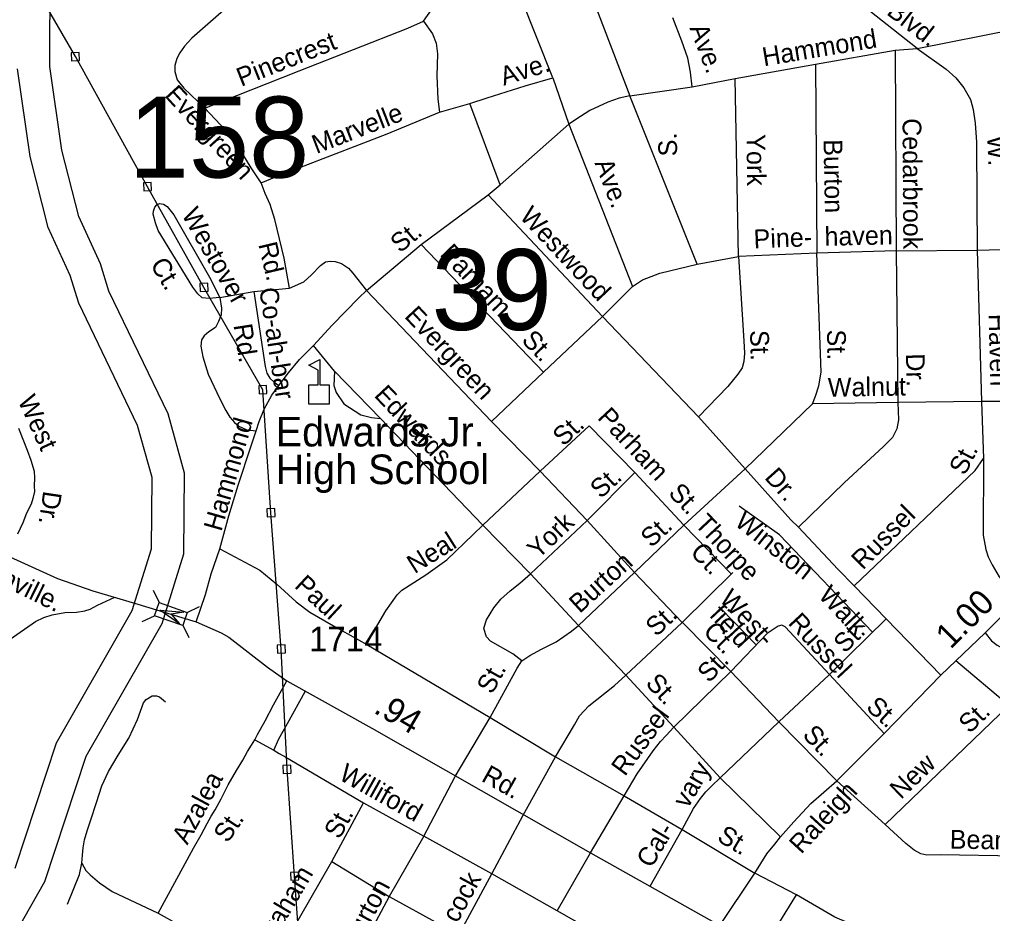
# Model space of a CAD drawing. Extents: x 2220236 to 2384410, y 720751 to 894131.
# Drawn here: x 2347089 to 2352021, y 795027 to 799558 of the extents above; entities that cross this region are included whole.
import ezdxf

# ---------------------------------------------------------------- set-up
doc = ezdxf.new("R2010")
doc.units = 0
doc.layers.add('Default', color=7, linetype='Continuous')

msp = doc.modelspace()

# ---------------------------------------------------------------- linework, layer by layer
at = {"layer": 'Default'}
for p, q in [((2351638.8, 799411.4), (2351056.7, 799870)), ((2349944.3, 799794.8), (2350181.9, 799171.6)), ((2349792.5, 799263), (2349625.5, 799678.9)), ((2349137.2, 799549), (2349176.6, 799607.4)), ((2351638.8, 799411.4), (2352186.7, 799519.8)), ((2351123.3, 799330.9), (2351526.2, 799401.8)), ((2351526.2, 799401.8), (2351638.8, 799411.4)), ((2351526.2, 799401.8), (2351532.4, 798386.2)), ((2350716, 799259.2), (2351123.3, 799330.9)), ((2351123.3, 799330.9), (2351129.8, 798374.2)), ((2349792.5, 799263), (2349873.2, 799027)), ((2350498.2, 799216.5), (2350716, 799259.2)), ((2350733.5, 798356.6), (2350716, 799259.2)), ((2350181.9, 799171.6), (2350498.2, 799216.5)), ((2349216.8, 799088.2), (2349371.8, 799132.1)), ((2349525.1, 798720.3), (2349371.8, 799132.1)), ((2350523.6, 798318), (2350181.9, 799171.6)), ((2349525.1, 798720.3), (2349873.2, 799027)), ((2349873.2, 799027), (2350196.1, 798204.4)), ((2349463.8, 798669.3), (2349525.1, 798720.3)), ((2349124.9, 798417.2), (2349463.8, 798669.3)), ((2350043, 798052.5), (2349463.8, 798669.3)), ((2348847.8, 798184.2), (2349124.9, 798417.2)), ((2349124.9, 798417.2), (2349744.3, 797771)), ((2351532.4, 798386.2), (2351129.8, 798374.2)), ((2351532.4, 798386.2), (2351942.2, 798388.2)), ((2351532.4, 798386.2), (2351540.8, 797617.2)), ((2351942.2, 798388.2), (2351963.9, 797622)), ((2350523.6, 798318), (2350733.5, 798356.6)), ((2351129.8, 798374.2), (2350733.5, 798356.6)), ((2348276.1, 798179.1), (2348457.7, 798196.6)), ((2350196.1, 798204.4), (2350043, 798052.5)), ((2348104.4, 798149), (2348276.1, 798179.1)), ((2349481.4, 797521.2), (2348847.8, 798184.2)), ((2350043, 798052.5), (2349744.3, 797771)), ((2350530.9, 797544.4), (2350043, 798052.5)), ((2348685.3, 797776.4), (2348579.2, 797905.4)), ((2348919, 797535.8), (2348685.3, 797776.4)), ((2349744.3, 797771), (2349481.4, 797521.2)), ((2351107.9, 797609.4), (2350767.1, 797280)), ((2351540.8, 797617.2), (2351107.9, 797609.4)), ((2351963.9, 797622), (2351540.8, 797617.2)), ((2352263.3, 797623.3), (2351963.9, 797622)), ((2351963.9, 797622), (2351974.9, 797333.9)), ((2349436.6, 796995.1), (2348919, 797535.8)), ((2349481.4, 797521.2), (2349728, 797269.6)), ((2350530.9, 797544.4), (2350767.1, 797280)), ((2349436.6, 796995.1), (2349728, 797269.6)), ((2349728, 797269.6), (2349966.4, 797018.3)), ((2349966.4, 797018.3), (2350206.8, 797262.8)), ((2350456.7, 796994.9), (2350206.8, 797262.8)), ((2350767.1, 797280), (2350456.7, 796994.9)), ((2350767.1, 797280), (2350997.7, 797022.7)), ((2349678.8, 796749.4), (2349966.4, 797018.3)), ((2349966.4, 797018.3), (2350205.4, 796754.8)), ((2351036.9, 796984.8), (2350997.7, 797022.7)), ((2349678.8, 796749.4), (2349436.6, 796995.1)), ((2350205.4, 796754.8), (2350456.7, 796994.9)), ((2350456.7, 796994.9), (2350696.3, 796749.4)), ((2351036.9, 796984.8), (2351235.9, 796771.8)), ((2351235.9, 796771.8), (2351319.3, 796688.3)), ((2349922.3, 796486.4), (2349678.8, 796749.4)), ((2349922.3, 796486.4), (2350205.4, 796754.8)), ((2350446.8, 796502), (2350205.4, 796754.8)), ((2350446.8, 796502), (2350703.9, 796756)), ((2347766.8, 796665.3), (2347796.7, 796603.1)), ((2351319.3, 796688.3), (2351480.9, 796520.2)), ((2347939.2, 796552.8), (2348001.4, 796582.7)), ((2347711.2, 796506.6), (2347773.4, 796536.5)), ((2351480.9, 796520.2), (2351194.3, 796238.9)), ((2351480.9, 796520.2), (2351759.2, 796234.4)), ((2347916.4, 796487.7), (2347946.3, 796425.6)), ((2350161.9, 796234.8), (2349922.3, 796486.4)), ((2350161.9, 796234.8), (2350446.8, 796502)), ((2350693.8, 796253.8), (2350450.2, 796499.7)), ((2348849.3, 796390.7), (2349473.5, 796020.2)), ((2352103.9, 796081.8), (2351835.1, 796307.4)), ((2350404.5, 795971.9), (2350161.9, 796234.8)), ((2350404.5, 795971.9), (2350693.8, 796253.8)), ((2350693.8, 796253.8), (2350936.8, 795998)), ((2350936.8, 795998), (2351194.3, 796238.9)), ((2351194.3, 796238.9), (2351471.5, 795939.2)), ((2351475.9, 795478.4), (2352103.9, 796081.8)), ((2349297, 795721.8), (2349473.5, 796020.2)), ((2349473.5, 796020.2), (2349805.6, 795821)), ((2350639.9, 795714.4), (2350404.5, 795971.9)), ((2350639.9, 795714.4), (2350936.8, 795998)), ((2350936.8, 795998), (2351230.8, 795699.6)), ((2348280.9, 795907.2), (2348378.1, 795854.4)), ((2349641.3, 795526.4), (2349805.6, 795821)), ((2349805.6, 795821), (2350154.3, 795623.8)), ((2349137.8, 795419.6), (2349297, 795721.8)), ((2350639.9, 795714.4), (2350945.9, 795415.8)), ((2351230.8, 795699.6), (2351475.9, 795478.4)), ((2349982.5, 795334.3), (2350154.3, 795623.8)), ((2350154.3, 795623.8), (2350447.4, 795453.1)), ((2348672.5, 795290.8), (2348832.7, 795588.4)), ((2348832.7, 795588.4), (2349137.8, 795419.6)), ((2349482.9, 795228.7), (2349641.3, 795526.4)), ((2350285.7, 795166.1), (2350447.4, 795453.1)), ((2350447.4, 795453.1), (2350815.7, 795232.5)), ((2349137.8, 795419.6), (2348962.2, 795113.6)), ((2349482.9, 795228.7), (2349137.8, 795419.6)), ((2349813.2, 795040.9), (2349982.5, 795334.3)), ((2348345, 794722.3), (2348672.5, 795290.8)), ((2348672.5, 795290.8), (2348962.2, 795113.6)), ((2349314.7, 794918.7), (2349482.9, 795228.7)), ((2349813.2, 795040.9), (2349482.9, 795228.7)), ((2351026.8, 795122.5), (2350815.7, 795232.5)), ((2348962.2, 795113.6), (2348803.6, 794815.9)), ((2348962.2, 795113.6), (2349314.7, 794918.7)), ((2350852.4, 794841.8), (2351026.8, 795122.5)), ((2350135.4, 794860.1), (2349813.2, 795040.9)), ((2347791.6, 795029.6), (2348345, 794722.3))]:
    msp.add_line(p, q, dxfattribs=at)
for points in [[(2347040.5, 794876.4), (2347217.8, 795189.8), (2347426.9, 795825.1), (2347811.1, 796497.7), (2347921.3, 796850.2), (2347925.7, 797258.1), (2347841.6, 797558.7), (2347542.2, 798180.9), (2347499.3, 798319.6), (2347389.1, 798559.3), (2347304, 798895.5), (2347242.5, 799319.2), (2347244.5, 799795.9), (2347292, 799992.7), (2347326.6, 800605.5), (2347310.4, 801247.3), (2347229.1, 801738.4), (2347190.2, 802242)], [(2349360.6, 787617.7), (2349132.2, 788154.8), (2348908.1, 788664.1), (2348869.5, 789213.3), (2348832.1, 789830.7), (2348791.1, 790408), (2348767.9, 790843.5), (2348707.3, 791564.5), (2348681.9, 792186.1), (2348644.1, 792827.5), (2348595.1, 793420.7), (2348557.5, 794054), (2348519.6, 794701.4), (2348483.4, 795216.7), (2348445.1, 795757.9), (2348415.6, 796367.4), (2348363.4, 797058.6), (2348322, 797681.9), (2348023.9, 798200.2), (2347737.8, 798710.5), (2347371.9, 799369.8), (2346969.9, 800062.7)], [(2348328.8, 799785.3), (2347962.8, 799463), (2347925.2, 799422.5), (2347901.6, 799388.3), (2347885.9, 799360), (2347876.4, 799324), (2347876.8, 799294), (2347887.1, 799252), (2347921.6, 799210.4), (2348028.9, 799107.8)], [(2348028.9, 799107.8), (2348506.5, 799297.5), (2349057.7, 799514.1), (2349137.2, 799549)], [(2349137.2, 799549), (2349182, 799485.6), (2349200.5, 799437.9), (2349207.1, 799384), (2349204.5, 799272), (2349209.9, 799154), (2349216.8, 799088.2)], [(2350498.2, 799216.5), (2350489.5, 799291), (2350476.3, 799361.1), (2350445.7, 799448.7), (2350399.7, 799567)], [(2347352.7, 799349.1), (2347392.7, 799350.7), (2347391.1, 799390.6), (2347351.1, 799389), (2347352.7, 799349.1)], [(2351638.8, 799411.4), (2351785.4, 799306.9), (2351833.8, 799261.5), (2351874.5, 799212.1), (2351909.1, 799152.5), (2351922.9, 799101.9), (2351932.4, 799033.3), (2351939.4, 798936.2), (2351941.4, 798637), (2351942.2, 798388.2)], [(2347067.1, 795256.5), (2347276.3, 795892.1), (2347659.8, 796563.6), (2347757.5, 796876.1), (2347761.4, 797236.5), (2347687.5, 797500.6), (2347389, 798120.8), (2347345.8, 798260.9), (2347233.7, 798504.4), (2347142.9, 798863.5), (2347078.4, 799307.7)], [(2349371.8, 799132.1), (2349459.7, 799161), (2349650.9, 799221.4), (2349792.5, 799263)], [(2350181.9, 799171.6), (2350127.7, 799159), (2350069.9, 799138.5), (2349980.3, 799097.4), (2349932.3, 799066.4), (2349873.2, 799027)], [(2348313.4, 798729.4), (2348262.5, 798806.8), (2348186.9, 798931.7), (2348132.2, 798997.1), (2348028.9, 799107.8)], [(2348313.4, 798729.4), (2348390.9, 798762.4), (2348952.1, 798979), (2349216.8, 799088.2)], [(2347718.6, 798689.7), (2347758.6, 798691.3), (2347756.9, 798731.3), (2347717, 798729.7), (2347718.6, 798689.7)], [(2348457.7, 798196.6), (2348429.8, 798349), (2348383.6, 798544.4), (2348358.7, 798620), (2348334, 798675.6), (2348313.4, 798729.4)], [(2348104.4, 798149), (2348050.4, 798144.4), (2348014.4, 798148), (2347992.2, 798167.7), (2347967.8, 798201.5), (2347792.4, 798489.2), (2347778.1, 798527.1), (2347765.5, 798570.8), (2347767.2, 798586.9), (2347775, 798607), (2347784.9, 798619), (2347798.9, 798625.2), (2347818.8, 798621.6), (2347836.9, 798609.7), (2347871.4, 798568.1), (2348051.2, 798252.3), (2348104.4, 798149)], [(2351942.2, 798388.2), (2352187.5, 798395.3), (2352234.1, 798386.7), (2352475, 798313.7)], [(2350733.5, 798356.6), (2350760.1, 797929.1), (2350762.9, 797867.2), (2350759.4, 797825.1), (2350751.9, 797793.1), (2350730.2, 797760.8), (2350678.9, 797698.1), (2350530.9, 797544.4)], [(2351107.9, 797609.4), (2351123.5, 797649.6), (2351140.8, 797701.8), (2351152, 797769.9), (2351129.8, 798374.2)], [(2348457.7, 798196.6), (2348530.5, 798228.7), (2348568.4, 798263.7), (2348615.1, 798311.9), (2348640.1, 798329.4), (2348663.9, 798333.7), (2348688, 798332.1), (2348720.1, 798320.6), (2348756.6, 798297.3), (2348778.5, 798272.4), (2348847.8, 798184.2)], [(2350196.1, 798204.4), (2350246.7, 798238.9), (2350334.2, 798271.9), (2350523.6, 798318)], [(2348004.7, 798179.4), (2348044.7, 798181), (2348043.1, 798221), (2348003.1, 798219.3), (2348004.7, 798179.4)], [(2348104.4, 798149), (2348113, 798095.2), (2348111.4, 798061.3), (2348097.8, 798027.1), (2348082.2, 797996.9), (2348048.5, 797974.5), (2348024.7, 797954.1), (2348011, 797933.9), (2348007.5, 797902), (2348018.1, 797848.2), (2348045.1, 797760.5), (2348104.6, 797635.2), (2348135.2, 797575.7), (2348155.6, 797541.9), (2348178.1, 797516.2), (2348200.3, 797496.5), (2348240.4, 797478.9), (2348288.5, 797473.5)], [(2348276.1, 798179.1), (2348334.6, 797799.9), (2348343, 797766), (2348357.2, 797740.2), (2348379.4, 797720.5), (2348403.8, 797702.9)], [(2348579.2, 797905.4), (2348673.8, 798008), (2348808.2, 798147.6), (2348847.8, 798184.2)], [(2348403.8, 797702.9), (2348452.9, 797767.5), (2348508.1, 797834), (2348579.2, 797905.4)], [(2348685.3, 797776.4), (2348681.5, 797702.2), (2348694.1, 797668.3), (2348732.6, 797610.9), (2348819.4, 797554), (2348873.4, 797540.6), (2348919, 797535.8)], [(2348288.5, 797473.5), (2348302.8, 797520.5), (2348328.1, 797582.8), (2348366.9, 797654.2), (2348403.8, 797702.9)], [(2348302.8, 797661.1), (2348342.8, 797662.8), (2348341.1, 797702.7), (2348301.2, 797701.1), (2348302.8, 797661.1)], [(2351540.8, 797617.2), (2351544, 797528.8), (2351535.3, 797482.6), (2351513.8, 797440.3), (2351468.3, 797393.8), (2351268.7, 797209.4), (2351036.9, 796984.8)], [(2350206.8, 797262.8), (2349976.4, 797498.2), (2349728, 797269.6)], [(2347083.1, 797487.2), (2347126.9, 797374.5), (2347145.7, 797324.5), (2347162.4, 797268.1), (2347164.5, 797234.7), (2347162.4, 797193), (2347164.6, 797166.6), (2347155.8, 797131.2), (2347147.8, 797101.2), (2347124.8, 797055.3), (2347106.1, 797007.3), (2347078.9, 796949.9)], [(2348103.7, 796875.8), (2348149.6, 797042.3), (2348197.6, 797197.4), (2348263.3, 797398), (2348288.5, 797473.5)], [(2351319.3, 796688.3), (2351931.7, 797271.5), (2351974.9, 797333.9)], [(2351974.9, 797333.9), (2351973.6, 796944), (2351986.4, 796872.1), (2351998.9, 796834.4), (2352019.4, 796794.6), (2352054.1, 796733), (2352104.7, 796673.7), (2352153.7, 796621.7)], [(2346397.3, 797166.7), (2347022, 796843.7), (2347281.7, 796725.5), (2347461.1, 796662.3), (2347671.1, 796599.6)], [(2348344.3, 797037.8), (2348384.2, 797039.4), (2348382.6, 797079.3), (2348342.6, 797077.7), (2348344.3, 797037.8)], [(2351412.5, 796453.1), (2350940.2, 796946.8), (2350737.2, 797091.2)], [(2348849.3, 796390.7), (2348880.6, 796451), (2348945.1, 796561.7), (2349002.3, 796642.5), (2349025.9, 796666.6), (2349149, 796744.1), (2349254, 796819.4), (2349387.8, 796947.9), (2349436.6, 796995.1)], [(2347984.9, 796505.8), (2348032.1, 796643.2), (2348060.7, 796748.6), (2348103.7, 796875.8)], [(2348103.7, 796875.8), (2348307, 796766.6), (2348392.9, 796695.8), (2348491.5, 796607.3), (2348561, 796554.2), (2348680.2, 796484.6), (2348849.3, 796390.7)], [(2349634, 796308.1), (2349589.5, 796343.5), (2349476.8, 796408.1), (2349456.5, 796429.9), (2349450.4, 796443.9), (2349442.1, 796473.7), (2349455.6, 796515.9), (2349492.8, 796576.2), (2349528.4, 796620.7), (2349575.9, 796663.3), (2349625.3, 796701.9), (2349678.8, 796749.4)], [(2346376.2, 796043), (2346464.2, 796044), (2346486.2, 796048.3), (2346535.9, 796071), (2346656.9, 796150.3), (2347170.4, 796506.4), (2347212.2, 796527), (2347254, 796541.5), (2347317.8, 796552.1), (2347377.7, 796554.9), (2347419.7, 796561.4), (2347447.6, 796569.8), (2347483.4, 796590), (2347571.7, 796630.1)], [(2347671.1, 796599.6), (2347984.9, 796505.8), (2348111.7, 796448.9), (2348149.6, 796427), (2348345.8, 796275.3), (2348444.4, 796206.2), (2348873.8, 795965.8), (2349982.5, 795334.3), (2350638.9, 794967)], [(2350638.9, 794967), (2350815.7, 795232.5), (2350876.4, 795329.8), (2350916.8, 795377.9), (2350945.9, 795415.8), (2351012.9, 795491.7), (2351098.8, 795584), (2351230.8, 795699.6), (2351471.5, 795939.2), (2351759.2, 796234.4), (2351835.1, 796307.4), (2351982.5, 796448.9), (2352137.3, 796603.8)], [(2350644.8, 796570.5), (2350822.5, 796389)], [(2349634, 796308.1), (2349675.7, 796334.6), (2349735.2, 796367.3), (2349808.7, 796404.3), (2349886.9, 796457.8), (2349922.3, 796486.4)], [(2351194.3, 796238.9), (2350969.5, 796480.1), (2350953.4, 796488), (2350933.6, 796483.6), (2350877.8, 796447.1), (2350693.8, 796253.8)], [(2351982.5, 796448.9), (2352015.3, 796408.7), (2352043.5, 796386.4), (2352074.8, 796370), (2352209, 796325), (2352730.9, 796147.4)], [(2348396.5, 796346.6), (2348436.4, 796348.2), (2348434.8, 796388.2), (2348394.8, 796386.6), (2348396.5, 796346.6)], [(2349473.5, 796020.2), (2349610.5, 796269.9), (2349634, 796308.1)], [(2349805.6, 795821), (2349901.7, 795983.5), (2349927.3, 796029.7), (2349974.6, 796080.3), (2350105.3, 796181.9), (2350161.9, 796234.8)], [(2348280.9, 795907.2), (2348294.9, 795934.7), (2348333.6, 796003.1), (2348376.6, 796084), (2348444.4, 796206.2)], [(2347405, 795282.4), (2347407.5, 795322.9), (2347411.9, 795360.2), (2347418.9, 795400), (2347431.5, 795445.5), (2347450.3, 795502), (2347479.3, 795590.5), (2347505.4, 795675), (2347539.4, 795747.2), (2347588.4, 795829.6), (2347643.3, 795916.3), (2347686.3, 796010.7), (2347717.2, 796095.2), (2347731, 796111.3), (2347760.9, 796129.6), (2347782.9, 796129.9), (2347798.8, 796126.1), (2347829.1, 796100.5)], [(2348378.1, 795854.4), (2348403.9, 795912.2), (2348447.7, 795989.8), (2348536.4, 796151.6)], [(2350154.3, 795623.8), (2350218.8, 795735.3), (2350301.3, 795852.3), (2350336.8, 795898.6), (2350366.4, 795929), (2350404.5, 795971.9)], [(2347791.6, 795029.6), (2347970, 795358.4), (2348010.2, 795426.5), (2348039.2, 795483.4), (2348059.4, 795520.1), (2348079.7, 795553), (2348111.2, 795608.6), (2348146.6, 795679.4), (2348188.3, 795752.7), (2348221.2, 795804.6), (2348245.2, 795847.6), (2348265.2, 795880.8), (2348280.9, 795907.2)], [(2348378.1, 795854.4), (2348405.6, 795838.1), (2348438.2, 795819.9), (2348832.7, 795588.4)], [(2348426, 795737.2), (2348465.9, 795738.8), (2348464.3, 795778.7), (2348424.3, 795777.1), (2348426, 795737.2)], [(2350447.4, 795453.1), (2350505.6, 795559.3), (2350539.7, 795609.9), (2350567.7, 795643.5), (2350597.3, 795673.9), (2350639.9, 795714.4)], [(2352145, 795318.6), (2351755.2, 795324.1), (2351687.2, 795323.1), (2351657.2, 795328.9), (2351623, 795348.3), (2351580.4, 795381.7), (2351475.9, 795478.4)], [(2347331.5, 795074.8), (2347393.6, 795225.5), (2347405, 795282.4)], [(2347405, 795282.4), (2347425.2, 795244.5), (2347446.6, 795223), (2347494.7, 795182.5), (2347559.1, 795138.3), (2347791.6, 795029.6)], [(2348464.3, 795195.9), (2348504.2, 795197.5), (2348502.6, 795237.5), (2348462.6, 795235.8), (2348464.3, 795195.9)], [(2351335.6, 794973), (2351288.3, 794979.6), (2351221.3, 795008.7), (2351026.8, 795122.5)]]:
    msp.add_lwpolyline(points, dxfattribs=at)
for points in [[(2348556, 797608.4), (2348556, 797706.3), (2348602, 797706.3), (2348602, 797781.4), (2348554.9, 797805.6), (2348611.6, 797834.8), (2348611.6, 797706.3), (2348657.6, 797706.3), (2348657.6, 797608.4)], [(2347796.7, 796603.1), (2347939.3, 796553.2), (2347916, 796486.5), (2347773.4, 796536.5)], [(2347899.7, 796494.9), (2347799.5, 796564.4), (2347921, 796554.3), (2347856.9, 796543.8)]]:
    msp.add_lwpolyline(points, close=True, dxfattribs=at)

# ---------------------------------------------------------------- texts
for s, height, rotation, p in [('Blvd.', 95, 322.4265, (2351478.4, 799587)), ('Pinecrest', 95, 21.6628, (2348212.3, 799216)), ('Ave.', 95, 290.7844, (2350483.9, 799514.7)), ('Hammond', 95, 9.4743, (2350861.8, 799320.5)), ('Ave.', 95, 17.5313, (2349543, 799221.7)), ('Evergreen', 95, 312.4339, (2347820.2, 799171.2)), ('Marvelle', 95, 21.1046, (2348593.6, 798875.8)), ('Cedarbrook', 95, 270.3498, (2351564.4, 799057.3)), ('S.', 95, 91.4556, (2350422.7, 798865.3)), ('York', 95, 270.8119, (2350773.1, 798975.9)), ('Burton', 95, 271.1598, (2351163.8, 798950)), ('W.', 95, 272.1388, (2351993.6, 798968.1)), ('Ave.', 95, 290.9988, (2350002.5, 798831.2)), ('Westover', 95, 299.6549, (2347907.8, 798570.5)), ('Westwood', 95, 313.1994, (2349618.6, 798555.5)), ('St.', 95, 39.5376, (2349017.5, 798371.1)), ('Pine-', 95, 2.1243, (2350811.1, 798398)), ('haven', 95, 1.2782, (2351169.9, 798410.9)), ('Rd.', 95, 283.3028, (2348298.6, 798418.8)), ('Parham', 95, 313.7868, (2349215.8, 798365.1)), ('Ct.', 95, 301.3691, (2347748.6, 798315.6)), ('Co-ah-bar', 95, 278.7701, (2348303, 798193.1)), ('Evergreen', 95, 313.0708, (2349035.5, 798051.1)), ('Haven', 95, 271.4109, (2352000.6, 798065.5)), ('Rd.', 95, 278.7701, (2348173, 798009.1)), ('St.', 95, 313.7868, (2349628.7, 797928.6)), ('St.', 95, 271.4656, (2350791.5, 797983)), ('St.', 95, 270.8863, (2351181.5, 797986)), ('Dr.', 95, 271.7273, (2351581, 797864.5)), ('Walnut', 95, 0.9597, (2351186.6, 797645.8)), ('Edwards', 95, 313.3737, (2348882, 797650.1)), ('West', 95, 294.6809, (2347078.7, 797627.2)), ('Parham', 95, 313.1662, (2350014, 797537.3)), ('Hammond', 95, 74.0995, (2348111.6, 796959.5)), ('St.', 95, 43.1484, (2349845.7, 797391.2)), ('St.', 95, 63.0576, (2351880.1, 797242.5)), ('St.', 95, 42.7365, (2350034.9, 797125.9)), ('Dr.', 95, 311.9409, (2350860.7, 797234.1)), ('St.', 95, 313.5574, (2350373, 797153.8)), ('Dr.', 95, 261.5139, (2347210, 797172.2)), ('Russel', 95, 45.1569, (2351363, 796764.5)), ('Thorpe', 95, 312.9843, (2350506.6, 796998)), ('Winston', 95, 321.4904, (2350707.5, 796999.4)), ('York', 95, 43.5996, (2349717.8, 796819.7)), ('St.', 95, 42.7365, (2350291, 796877.6)), ('Neal', 95, 32.1932, (2349091.2, 796746.5)), ('Nashville.', 95, 333.6599, (2346782.6, 796797.1)), ('Ct.', 95, 314.3299, (2350483.6, 796852.2)), ('Burton', 95, 42.4043, (2349928.1, 796544.7)), ('Paul', 95, 317.1322, (2348477.3, 796682.4)), ('West-', 95, 312.9843, (2350631.6, 796615.5)), ('Walk', 95, 312.9843, (2351133.2, 796634.7)), ('1.00', 125, 45.0182, (2351808.2, 796362.9)), ('St.', 95, 43.3955, (2350316.9, 796426.3)), ('field', 95, 312.9843, (2350581, 796536.2)), ('Russel', 95, 313.039, (2350980.2, 796496.4)), ('Ct.', 95, 314.3299, (2350549, 796451.4)), ('St.', 95, 44.4654, (2351271.4, 796342)), ('St.', 95, 46.6576, (2350584.2, 796192)), ('St.', 95, 61.2478, (2349484.1, 796133.8)), ('St.', 95, 313.2141, (2350257.4, 796190.3)), ('.94', 125, 329.7615, (2348878.1, 796047.9)), ('St.', 95, 317.833, (2351374.6, 796066.1)), ('Russel', 95, 53.738, (2350157.4, 795718.4)), ('St.', 95, 43.7899, (2351904.1, 795935.7)), ('St.', 95, 313.4762, (2351052.8, 795928.4)), ('New', 95, 43.7899, (2351556, 795602)), ('Williford', 95, 330.6743, (2348701.5, 795709.6)), ('Rd.', 95, 330.6172, (2349424.6, 795701.3)), ('vary', 95, 59.9864, (2350475.9, 795555.4)), ('Azalea', 95, 61.7953, (2347939.7, 795371.3)), ('Raleigh', 95, 47.4492, (2351050.8, 795324.3)), ('St.', 95, 61.3054, (2348710.6, 795399.2)), ('St.', 95, 55.9377, (2348144.2, 795380.4)), ('Cal-', 95, 59.3865, (2350291.5, 795252.7)), ('St.', 95, 329.0446, (2350618.9, 795398.8)), ('Beaman', 95, 359.1918, (2351803.3, 795356.2)), ('Graham', 95, 59.5403, (2348348.6, 794836.4)), ('cock', 95, 61.5168, (2349307.9, 794974.9)), ('Burton', 95, 61.6626, (2348792.9, 794838.9))]:
    msp.add_text(s, height=height, rotation=rotation, dxfattribs=at).set_placement(p)
for s, height, p in [('158', 410.1, (2347642.4, 798756.8)), ('39', 410.1, (2349177.5, 797984.2)), ('Edwards Jr.', 150, (2348387.5, 797394.2)), ('High School', 150, (2348387.5, 797203.2)), ('1714', 125, (2348556.4, 796356))]:
    msp.add_text(s, height=height, dxfattribs=at).set_placement(p)

doc.saveas('drawing.dxf')
